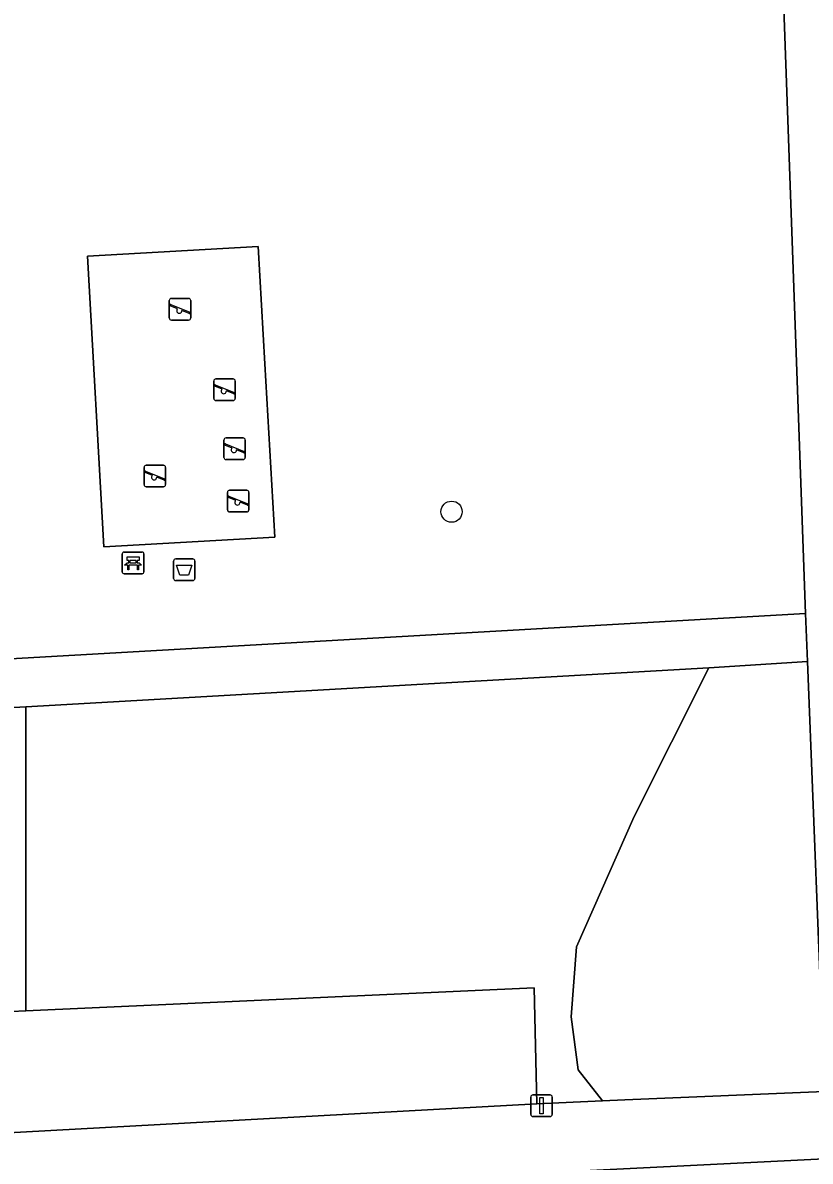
# Model space of a CAD drawing. Extents: x 161084 to 161928, y 385354 to 386522.
# Drawn here: x 161424.5 to 161460.9, y 386021.6 to 386074.2 of the extents above; entities that cross this region are included whole.
import ezdxf

# ---------------------------------------------------------------- set-up
doc = ezdxf.new("R2010")
doc.units = 0
for name, color, linetype in [('IMGEO_Afvalbak', 7, 'Continuous'), ('IMGEO_Bank', 7, 'Continuous'), ('IMGEO_Boom', 7, 'Continuous'), ('IMGEO_Erf', 7, 'Continuous'), ('IMGEO_Groenvoorziening', 7, 'Continuous'), ('IMGEO_Lichtmast', 7, 'Continuous'), ('IMGEO_Speelvoorziening', 7, 'Continuous'), ('IMGEO_Terreindeel_zand', 7, 'Continuous'), ('IMGEO_Voetpad_halfverhard', 7, 'Continuous'), ('IMGEO_Voetpad_open', 7, 'Continuous')]:
    doc.layers.add(name, color=color, linetype=linetype)

msp = doc.modelspace()

# ---------------------------------------------------------------- linework, layer by layer
at = {"layer": 'IMGEO_Afvalbak'}
for p, q in [((161431.433, 386048.571), (161431.433, 386049.371)), ((161431.433, 386049.371), (161431.433, 386048.571)), ((161431.533, 386049.471), (161432.323, 386049.471)), ((161432.323, 386049.471), (161431.533, 386049.471)), ((161432.423, 386049.371), (161432.423, 386048.571)), ((161432.423, 386048.571), (161432.423, 386049.371)), ((161432.323, 386048.471), (161431.533, 386048.471)), ((161431.533, 386048.471), (161432.323, 386048.471))]:
    msp.add_line(p, q, dxfattribs=at)
msp.add_lwpolyline([(161431.576, 386049.185), (161432.28, 386049.185), (161432.131, 386048.715), (161431.725, 386048.715), (161431.576, 386049.185)], dxfattribs=at)
for centre, start, end in [((161431.533, 386049.371), 90, 180), ((161431.533, 386049.371), 90, 180), ((161432.323, 386049.371), 0, 90), ((161432.323, 386049.371), 360, 90), ((161431.533, 386048.571), 180, 270), ((161431.533, 386048.571), 180, 270), ((161432.323, 386048.571), 270, 0), ((161432.323, 386048.571), 270, 0)]:
    msp.add_arc(centre, 0.1, start, end, dxfattribs=at)
at = {"layer": 'IMGEO_Bank'}
for p, q in [((161429.066, 386048.86), (161429.066, 386049.701)), ((161429.066, 386049.701), (161429.066, 386048.86)), ((161429.141, 386049.785), (161429.982, 386049.785)), ((161429.982, 386049.785), (161429.141, 386049.785)), ((161430.066, 386049.71), (161430.066, 386048.869)), ((161430.066, 386048.869), (161430.066, 386049.71)), ((161429.763, 386049.183), (161429.37, 386049.183)), ((161429.375, 386049.291), (161429.375, 386049.397)), ((161429.419, 386049.397), (161429.419, 386049.291)), ((161429.707, 386049.403), (161429.425, 386049.403)), ((161429.425, 386049.285), (161429.707, 386049.285)), ((161429.713, 386049.291), (161429.713, 386049.397)), ((161429.757, 386049.397), (161429.757, 386049.291)), ((161429.991, 386048.785), (161429.15, 386048.785)), ((161429.15, 386048.785), (161429.991, 386048.785))]:
    msp.add_line(p, q, dxfattribs=at)
for points in [[(161429.313, 386049.183), (161429.171, 386049.183), (161429.283, 386049.285), (161429.369, 386049.285)], [(161429.369, 386049.403), (161429.283, 386049.403), (161429.283, 386049.564), (161429.846, 386049.564), (161429.846, 386049.403), (161429.763, 386049.403)], [(161429.363, 386049.176), (161429.363, 386048.969), (161429.32, 386048.969), (161429.32, 386049.176)], [(161429.763, 386049.285), (161429.846, 386049.285), (161429.958, 386049.183), (161429.819, 386049.183)], [(161429.813, 386049.176), (161429.813, 386048.969), (161429.769, 386048.969), (161429.769, 386049.176)]]:
    msp.add_lwpolyline(points, dxfattribs=at)
for centre, radius, start, end in [((161429.144, 386049.707), 0.0779, 92.4484, 184.2845), ((161429.144, 386049.707), 0.0779, 92.4484, 184.2845), ((161429.988, 386049.707), 0.0779, 2.4484, 94.2845), ((161429.988, 386049.707), 0.0779, 2.4484, 94.2845), ((161429.313, 386049.176), 0.00671, 2.8957, 87.1043), ((161429.37, 386049.176), 0.00671, 92.8957, 177.1043), ((161429.368, 386049.396), 0.00671, 2.8957, 87.1043), ((161429.368, 386049.292), 0.00671, 272.8957, 357.1043), ((161429.425, 386049.396), 0.00671, 92.8957, 177.1043), ((161429.425, 386049.292), 0.00671, 182.8957, 267.1043), ((161429.707, 386049.396), 0.00671, 2.8957, 87.1043), ((161429.707, 386049.292), 0.00671, 272.8957, 357.1043), ((161429.764, 386049.396), 0.00671, 92.8957, 177.1043), ((161429.764, 386049.292), 0.00671, 182.8957, 267.1043), ((161429.762, 386049.176), 0.00671, 2.8957, 87.1043), ((161429.819, 386049.176), 0.00671, 92.8957, 177.1043), ((161429.144, 386048.863), 0.0779, 182.4484, 274.2845), ((161429.144, 386048.863), 0.0779, 182.4484, 274.2845), ((161429.988, 386048.863), 0.0779, 272.4484, 4.2845), ((161429.988, 386048.863), 0.0779, 272.4484, 4.2845)]:
    msp.add_arc(centre, radius, start, end, dxfattribs=at)
at = {"layer": 'IMGEO_Boom'}
msp.add_circle((161444.283, 386051.649), 0.489, dxfattribs=at)
at = {"layer": 'IMGEO_Erf'}
msp.add_lwpolyline([(161464.802, 386000), (161463.668, 386021.852), (161414.464, 386019.403)], dxfattribs=at)
at = {"layer": 'IMGEO_Groenvoorziening'}
msp.add_lwpolyline([(161413.411, 386107.214), (161412.791, 386098.649), (161419.807, 386098.189), (161419.758, 386097.471), (161413.521, 386097.88), (161413.442, 386096.342), (161411.99, 386074.551), (161411.827, 386063.66), (161412.729, 386045.023), (161423.29, 386045.714), (161423.341, 386044.82), (161460.642, 386046.95), (161459.051, 386091.279), (161452.249, 386091.279), (161451.856, 386098.108), (161449.228, 386100.463), (161442.834, 386104.937)], dxfattribs=at)
for points in [[(161435.352, 386063.902), (161435.657, 386058.483), (161436.108, 386050.473), (161428.22, 386050.029), (161427.464, 386063.457)], [(161451.258, 386024.424), (161450.127, 386025.863), (161449.813, 386028.308), (161450.06, 386031.537), (161452.727, 386037.57), (161456.179, 386044.432), (161424.609, 386042.638), (161424.609, 386028.58), (161448.104, 386029.642), (161448.227, 386024.292)], [(161452.284, 386024.469), (161461.522, 386024.865), (161460.731, 386044.726), (161456.179, 386044.432), (161452.727, 386037.57), (161450.06, 386031.537), (161449.813, 386028.308), (161450.127, 386025.863), (161451.258, 386024.424)], [(161419.289, 386028.34), (161424.609, 386028.58), (161424.609, 386042.638), (161418.571, 386042.289)], [(161448.227, 386024.292), (161448.104, 386029.642), (161424.609, 386028.58), (161419.289, 386028.34), (161419.578, 386022.714)]]:
    msp.add_lwpolyline(points, close=True, dxfattribs=at)
at = {"layer": 'IMGEO_Lichtmast'}
for p, q in [((161447.943, 386023.801), (161447.943, 386024.601)), ((161447.943, 386024.601), (161447.943, 386023.801)), ((161448.043, 386024.701), (161448.833, 386024.701)), ((161448.833, 386024.701), (161448.043, 386024.701)), ((161448.933, 386024.601), (161448.933, 386023.801)), ((161448.933, 386023.801), (161448.933, 386024.601)), ((161448.833, 386023.701), (161448.043, 386023.701)), ((161448.043, 386023.701), (161448.833, 386023.701))]:
    msp.add_line(p, q, dxfattribs=at)
msp.add_lwpolyline([(161448.363, 386024.576), (161448.513, 386024.576), (161448.513, 386023.826), (161448.363, 386023.826), (161448.363, 386024.576)], dxfattribs=at)
for centre, start, end in [((161448.043, 386024.601), 90, 180), ((161448.043, 386024.601), 90, 180), ((161448.833, 386024.601), 0, 90), ((161448.833, 386024.601), 360, 90), ((161448.043, 386023.801), 180, 270), ((161448.043, 386023.801), 180, 270), ((161448.833, 386023.801), 270, 0), ((161448.833, 386023.801), 270, 0)]:
    msp.add_arc(centre, 0.1, start, end, dxfattribs=at)
at = {"layer": 'IMGEO_Speelvoorziening'}
for p, q in [((161431.236, 386060.603), (161431.236, 386061.403)), ((161431.236, 386061.403), (161431.236, 386060.603)), ((161431.305, 386061.228), (161432.181, 386060.875)), ((161431.336, 386061.503), (161432.126, 386061.503)), ((161432.126, 386061.503), (161431.336, 386061.503)), ((161432.226, 386061.403), (161432.226, 386060.603)), ((161432.226, 386060.603), (161432.226, 386061.403)), ((161431.619, 386061.031), (161431.28, 386061.168)), ((161432.157, 386060.815), (161431.817, 386060.952)), ((161432.126, 386060.503), (161431.336, 386060.503)), ((161431.336, 386060.503), (161432.126, 386060.503)), ((161433.294, 386056.884), (161433.294, 386057.684)), ((161433.294, 386057.684), (161433.294, 386056.884)), ((161433.394, 386057.784), (161434.184, 386057.784)), ((161434.184, 386057.784), (161433.394, 386057.784)), ((161434.284, 386057.684), (161434.284, 386056.884)), ((161434.284, 386056.884), (161434.284, 386057.684)), ((161433.677, 386057.312), (161433.338, 386057.449)), ((161433.363, 386057.509), (161434.239, 386057.156)), ((161434.215, 386057.096), (161433.875, 386057.233)), ((161434.184, 386056.784), (161433.394, 386056.784)), ((161433.394, 386056.784), (161434.184, 386056.784)), ((161433.759, 386054.162), (161433.759, 386054.962)), ((161433.759, 386054.962), (161433.759, 386054.162)), ((161433.859, 386055.062), (161434.649, 386055.062)), ((161434.649, 386055.062), (161433.859, 386055.062)), ((161434.749, 386054.962), (161434.749, 386054.162)), ((161434.749, 386054.162), (161434.749, 386054.962)), ((161434.142, 386054.59), (161433.803, 386054.727)), ((161433.828, 386054.787), (161434.704, 386054.434)), ((161434.68, 386054.374), (161434.34, 386054.511)), ((161434.649, 386054.062), (161433.859, 386054.062)), ((161433.859, 386054.062), (161434.649, 386054.062)), ((161430.074, 386052.9), (161430.074, 386053.7)), ((161430.074, 386053.7), (161430.074, 386052.9)), ((161430.457, 386053.328), (161430.118, 386053.465)), ((161430.143, 386053.525), (161431.019, 386053.172)), ((161430.174, 386053.8), (161430.964, 386053.8)), ((161430.964, 386053.8), (161430.174, 386053.8)), ((161431.064, 386053.7), (161431.064, 386052.9)), ((161431.064, 386052.9), (161431.064, 386053.7)), ((161430.995, 386053.112), (161430.655, 386053.249)), ((161430.964, 386052.8), (161430.174, 386052.8)), ((161430.174, 386052.8), (161430.964, 386052.8)), ((161433.925, 386051.738), (161433.925, 386052.538)), ((161433.925, 386052.538), (161433.925, 386051.738)), ((161434.308, 386052.166), (161433.969, 386052.303)), ((161433.994, 386052.363), (161434.87, 386052.01)), ((161434.025, 386052.638), (161434.815, 386052.638)), ((161434.815, 386052.638), (161434.025, 386052.638)), ((161434.915, 386052.538), (161434.915, 386051.738)), ((161434.915, 386051.738), (161434.915, 386052.538)), ((161434.846, 386051.95), (161434.506, 386052.087)), ((161434.815, 386051.638), (161434.025, 386051.638)), ((161434.025, 386051.638), (161434.815, 386051.638))]:
    msp.add_line(p, q, dxfattribs=at)
for centre, radius, start, end in [((161431.336, 386061.403), 0.1, 90, 180), ((161431.336, 386061.403), 0.1, 90, 180), ((161431.293, 386061.198), 0.0327, 68.078, 248.078), ((161432.126, 386061.403), 0.1, 0, 90), ((161432.126, 386061.403), 0.1, 360, 90), ((161431.698, 386060.941), 0.12, 130.9928, 5.1632), ((161432.169, 386060.845), 0.0327, 248.078, 68.078), ((161431.336, 386060.603), 0.1, 180, 270), ((161431.336, 386060.603), 0.1, 180, 270), ((161432.126, 386060.603), 0.1, 270, 0), ((161432.126, 386060.603), 0.1, 270, 0), ((161433.394, 386057.684), 0.1, 90, 180), ((161433.394, 386057.684), 0.1, 90, 180), ((161434.184, 386057.684), 0.1, 0, 90), ((161434.184, 386057.684), 0.1, 360, 90), ((161433.351, 386057.479), 0.0327, 68.078, 248.078), ((161433.756, 386057.222), 0.12, 130.9928, 5.1632), ((161434.227, 386057.126), 0.0327, 248.078, 68.078), ((161433.394, 386056.884), 0.1, 180, 270), ((161433.394, 386056.884), 0.1, 180, 270), ((161434.184, 386056.884), 0.1, 270, 0), ((161434.184, 386056.884), 0.1, 270, 0), ((161433.859, 386054.962), 0.1, 90, 180), ((161433.859, 386054.962), 0.1, 90, 180), ((161434.649, 386054.962), 0.1, 0, 90), ((161434.649, 386054.962), 0.1, 360, 90), ((161433.816, 386054.757), 0.0327, 68.078, 248.078), ((161434.221, 386054.5), 0.12, 130.9928, 5.1632), ((161434.692, 386054.404), 0.0327, 248.078, 68.078), ((161433.859, 386054.162), 0.1, 180, 270), ((161433.859, 386054.162), 0.1, 180, 270), ((161434.649, 386054.162), 0.1, 270, 0), ((161434.649, 386054.162), 0.1, 270, 0), ((161430.174, 386053.7), 0.1, 90, 180), ((161430.174, 386053.7), 0.1, 90, 180), ((161430.131, 386053.495), 0.0327, 68.078, 248.078), ((161430.964, 386053.7), 0.1, 0, 90), ((161430.964, 386053.7), 0.1, 360, 90), ((161430.174, 386052.9), 0.1, 180, 270), ((161430.174, 386052.9), 0.1, 180, 270), ((161430.536, 386053.238), 0.12, 130.9928, 5.1632), ((161430.964, 386052.9), 0.1, 270, 0), ((161430.964, 386052.9), 0.1, 270, 0), ((161431.007, 386053.142), 0.0327, 248.078, 68.078), ((161434.025, 386052.538), 0.1, 90, 180), ((161434.025, 386052.538), 0.1, 90, 180), ((161433.982, 386052.333), 0.0327, 68.078, 248.078), ((161434.815, 386052.538), 0.1, 0, 90), ((161434.815, 386052.538), 0.1, 360, 90), ((161434.387, 386052.076), 0.12, 130.9928, 5.1632), ((161434.858, 386051.98), 0.0327, 248.078, 68.078), ((161434.025, 386051.738), 0.1, 180, 270), ((161434.025, 386051.738), 0.1, 180, 270), ((161434.815, 386051.738), 0.1, 270, 0), ((161434.815, 386051.738), 0.1, 270, 0)]:
    msp.add_arc(centre, radius, start, end, dxfattribs=at)
at = {"layer": 'IMGEO_Terreindeel_zand'}
msp.add_lwpolyline([(161436.108, 386050.473), (161435.657, 386058.483), (161435.352, 386063.902), (161427.464, 386063.457), (161428.22, 386050.029)], close=True, dxfattribs=at)
at = {"layer": 'IMGEO_Voetpad_halfverhard'}
for points in [[(161460.985, 386116.031), (161461.501, 386119.171), (161462.853, 386140.151), (161459.832, 386140.363), (161458.993, 386128.24), (161458.157, 386116.169), (161458.209, 386114.726), (161459.051, 386091.279), (161460.642, 386046.95), (161460.731, 386044.726), (161461.522, 386024.865), (161464.514, 386025.016), (161463.243, 386057.808), (161461.468, 386103.571)], [(161460.642, 386046.95), (161423.341, 386044.82), (161411.969, 386044.171), (161412.082, 386042.002), (161413.383, 386042.06), (161418.571, 386042.289), (161424.609, 386042.638), (161456.179, 386044.432), (161460.731, 386044.726)]]:
    msp.add_lwpolyline(points, close=True, dxfattribs=at)
at = {"layer": 'IMGEO_Voetpad_open'}
msp.add_lwpolyline([(161603.898, 386032.071), (161562.359, 386029.971), (161556.46, 386029.673), (161554.195, 386029.562), (161548.34, 386029.265), (161500, 386026.811), (161482.316, 386025.914), (161464.514, 386025.016), (161461.522, 386024.865), (161452.284, 386024.469), (161451.258, 386024.424), (161448.227, 386024.292), (161419.578, 386022.714), (161414.372, 386022.466), (161414.464, 386019.403), (161463.668, 386021.852), (161469.404, 386022.145), (161482.526, 386022.846), (161500, 386023.757), (161551.917, 386026.309), (161560.609, 386026.847), (161560.633, 386026.836), (161562.572, 386026.934), (161604.532, 386029.044)], dxfattribs=at)

doc.saveas('drawing.dxf')
